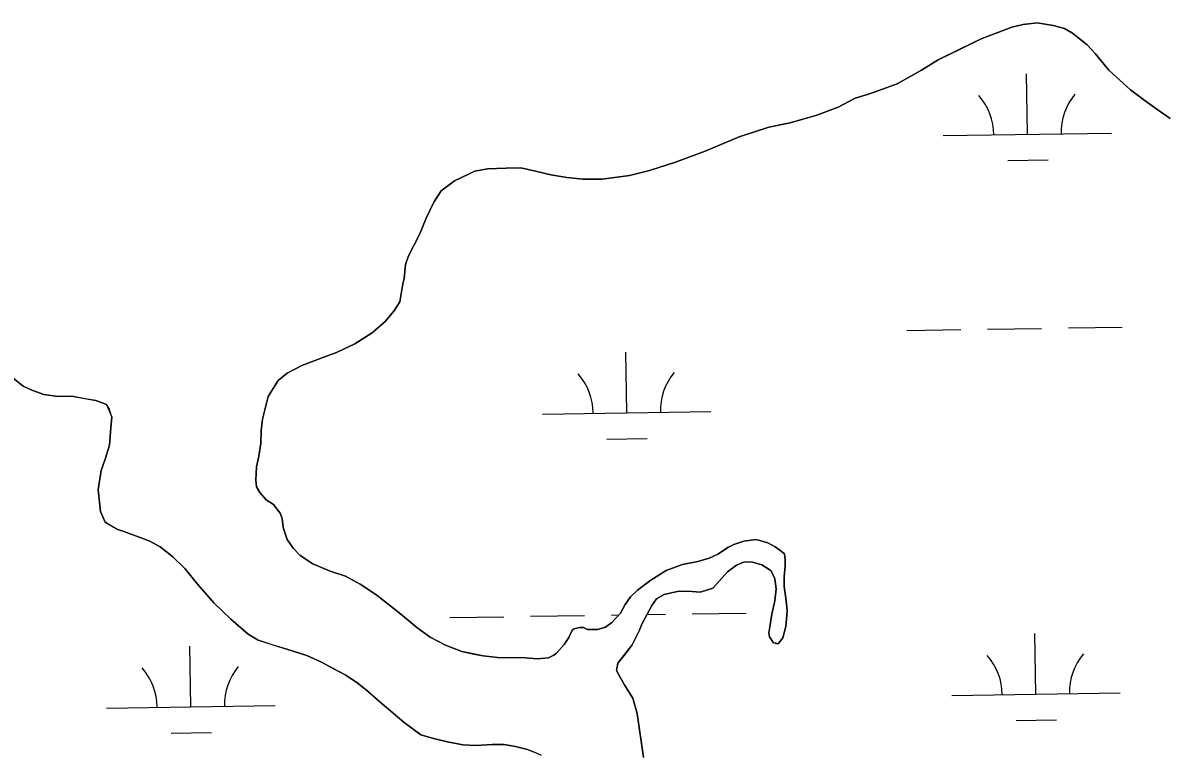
# Model space of a CAD drawing. Extents: x 3807117 to 3845308, y 337856 to 363736.
# Drawn here: x 3830141 to 3830821, y 359587 to 360020 of the extents above; entities that cross this region are included whole.
import ezdxf

# ---------------------------------------------------------------- set-up
doc = ezdxf.new("R2010")
doc.units = 0
doc.layers.add('V-TOPO-SHOR', color=7, linetype='Continuous')
doc.layers.add('V-WETL-SWMP', color=7, linetype='Continuous')

msp = doc.modelspace()

# ---------------------------------------------------------------- linework, layer by layer
at = {"layer": 'V-TOPO-SHOR'}
for points in [[(3830822.59, 359963.37), (3830816.21, 359968.05), (3830807.83, 359973.89), (3830799.05, 359980.52), (3830786.25, 359992.24), (3830778.22, 360002.05), (3830773.42, 360007.14), (3830764.63, 360014.16), (3830759.85, 360016.88), (3830753.1, 360018.78), (3830743.59, 360020.26), (3830735.29, 360019.37), (3830728.58, 360017.71), (3830718.72, 360014.04), (3830710.45, 360010.78), (3830697.85, 360004.7), (3830684.87, 359998.22), (3830675.04, 359992.17), (3830660.49, 359984.09), (3830651.82, 359980.83), (3830643.54, 359977.96), (3830635.66, 359975.5), (3830625.43, 359970.24), (3830612.81, 359965.35), (3830597.04, 359960.82), (3830584.4, 359958.3), (3830566.66, 359952.56), (3830546.57, 359944.02), (3830528.83, 359937.49), (3830513.46, 359932.56), (3830501.62, 359929.66), (3830485.42, 359927.49), (3830473.94, 359927.36), (3830464.43, 359928.45), (3830454.92, 359929.92), (3830445.79, 359932.19), (3830437.06, 359934.07), (3830428.35, 359933.97), (3830417.28, 359933.45), (3830409.77, 359932.18), (3830397.57, 359926.5), (3830389.72, 359920.47), (3830385.44, 359913.7), (3830380.8, 359904.15), (3830376.95, 359894.61), (3830370.37, 359881.87), (3830368.45, 359876.7), (3830367.75, 359868.38), (3830367, 359865.21), (3830365.14, 359854.5), (3830361.64, 359848.92), (3830356.56, 359842.93), (3830348.73, 359836.11), (3830338.51, 359829.66), (3830327.49, 359824.39), (3830318.42, 359821.12), (3830307, 359816.64), (3830298.34, 359812.19), (3830292.85, 359807.78), (3830287.02, 359798.21)], [(3830192.59, 359791.15), (3830190.99, 359793.51), (3830184.64, 359795.8), (3830178.31, 359796.92), (3830170.39, 359798.41), (3830162.09, 359798.32), (3830153.78, 359799.41), (3830146.64, 359802.09), (3830141.48, 359804.4), (3830135.5, 359809.08)], [(3830287.02, 359798.21), (3830283.61, 359784.72), (3830282.9, 359777.98), (3830282.59, 359770.46), (3830281.48, 359762.92), (3830279.97, 359756.58), (3830279.67, 359748.66), (3830280.11, 359744.7), (3830282.13, 359741.17), (3830285.74, 359736.85), (3830290.12, 359734.13), (3830294.14, 359729.03), (3830295.36, 359725.88), (3830295.82, 359720.35), (3830298.27, 359713.25), (3830301.89, 359708.15), (3830305.9, 359703.84), (3830313.48, 359698.78), (3830323.81, 359694.54), (3830332.95, 359691.48)], [(3830237.53, 359696.05), (3830230.33, 359703.08), (3830222.76, 359708.92), (3830216.8, 359712.41), (3830207.28, 359715.86), (3830201.32, 359718.16), (3830197.75, 359719.31), (3830192.19, 359722.4), (3830190.2, 359723.57), (3830187.36, 359729.85), (3830186.92, 359733.8), (3830186.03, 359742.88), (3830187.88, 359754.36), (3830190.17, 359761.1), (3830192.84, 359769.43), (3830193.51, 359779.71), (3830194.23, 359786.04), (3830192.59, 359791.15)], [(3830332.95, 359691.48), (3830341.71, 359686.83), (3830350.88, 359680.6), (3830360.06, 359673.58), (3830366.85, 359668.12), (3830375.24, 359661.09), (3830383.23, 359655.24), (3830392.38, 359650.6), (3830401.92, 359646.75), (3830409.06, 359645.25), (3830414.62, 359644.12), (3830424.92, 359643.05), (3830437.19, 359643.19), (3830446.69, 359642.51), (3830453.41, 359642.98), (3830456.56, 359644.6), (3830458.13, 359645.8), (3830462.82, 359651), (3830465.55, 359654.99), (3830467.48, 359659.36), (3830468.66, 359660.17), (3830471.81, 359660.99), (3830474.18, 359661.02), (3830476.57, 359659.86), (3830482.51, 359659.93), (3830487.24, 359661.17), (3830491.17, 359663.98), (3830496.25, 359669.58), (3830498.96, 359674.76), (3830502.08, 359679.15), (3830506.39, 359683.16), (3830514.23, 359689.18), (3830523.27, 359694.82), (3830533.12, 359698.5), (3830542.21, 359700.18), (3830548.91, 359702.24), (3830554.03, 359704.67), (3830560.32, 359708.7), (3830563.46, 359710.32), (3830569.38, 359712.36), (3830576.89, 359713.24), (3830583.64, 359711.34), (3830588.02, 359709.01), (3830590.81, 359707.06), (3830593.6, 359704.72), (3830594.04, 359701.16), (3830594.08, 359697.6), (3830593.36, 359691.26), (3830593.43, 359685.33), (3830594.71, 359677.03), (3830595.18, 359670.71), (3830594.49, 359661.59), (3830592.59, 359654.84), (3830589.86, 359651.25), (3830588.27, 359651.63), (3830587.08, 359652.01), (3830584.66, 359655.55), (3830584.24, 359657.91), (3830584.99, 359661.49), (3830586.09, 359669.02), (3830587.98, 359676.95), (3830588.69, 359684.09), (3830587.84, 359690.01), (3830585.8, 359694.74), (3830580.22, 359698.24), (3830574.67, 359699.76), (3830569.91, 359700.1), (3830565.19, 359698.07), (3830559.69, 359694.05), (3830555, 359688.85), (3830551.09, 359684.45), (3830543.6, 359681.99), (3830538.85, 359682.33), (3830530.93, 359682.64), (3830522.25, 359680.56), (3830517.52, 359678.13), (3830514.8, 359674.15), (3830508.99, 359663), (3830507.45, 359659.42), (3830503.19, 359650.66), (3830498.12, 359644.28), (3830494.61, 359639.88), (3830493.87, 359635.52), (3830496.29, 359631.19), (3830498.72, 359626.47), (3830503.55, 359619.01), (3830506.03, 359609.93), (3830509.89, 359583.86)], [(3830449.37, 359585.06), (3830445, 359586.98), (3830441.03, 359588.52), (3830433.9, 359590.41), (3830427.17, 359591.52), (3830420.06, 359591.44), (3830410.58, 359590.94), (3830402.67, 359591.25), (3830393.57, 359593.12), (3830385.25, 359595), (3830377.71, 359597.29), (3830367.76, 359604.68), (3830359.78, 359611.31), (3830353.4, 359616.76), (3830345.41, 359623.79), (3830339.83, 359628.07), (3830333.06, 359632.73), (3830325.51, 359636.6), (3830318.75, 359640.47), (3830310.02, 359644.32), (3830298.12, 359648.14), (3830290.59, 359650.43), (3830281.07, 359653.48), (3830275.11, 359656.97), (3830264.73, 359665.94), (3830254.75, 359675.7), (3830245.14, 359686.65), (3830237.53, 359696.05)]]:
    msp.add_lwpolyline(points, dxfattribs=at)
at = {"layer": 'V-WETL-SWMP'}
for p, q in [((3830718.72, 360014.04), (3830728.58, 360017.71)), ((3830728.58, 360017.71), (3830735.29, 360019.37)), ((3830735.29, 360019.37), (3830743.59, 360020.26)), ((3830743.59, 360020.26), (3830753.1, 360018.78)), ((3830753.1, 360018.78), (3830759.85, 360016.88)), ((3830759.85, 360016.88), (3830764.63, 360014.16)), ((3830764.63, 360014.16), (3830773.42, 360007.14)), ((3830697.86, 360004.7), (3830710.45, 360010.78)), ((3830710.45, 360010.78), (3830718.72, 360014.04)), ((3830684.87, 359998.22), (3830697.86, 360004.7)), ((3830773.42, 360007.14), (3830778.22, 360002.05)), ((3830778.22, 360002.05), (3830786.25, 359992.24)), ((3830675.04, 359992.17), (3830684.87, 359998.22)), ((3830660.49, 359984.09), (3830675.04, 359992.17)), ((3830737.93, 359954.06), (3830737.39, 359990.05)), ((3830786.25, 359992.24), (3830799.05, 359980.52)), ((3830643.54, 359977.96), (3830651.82, 359980.83)), ((3830651.82, 359980.83), (3830660.49, 359984.09)), ((3830799.05, 359980.52), (3830807.83, 359973.89)), ((3830625.43, 359970.24), (3830635.66, 359975.5)), ((3830635.66, 359975.5), (3830643.54, 359977.96)), ((3830807.83, 359973.89), (3830816.21, 359968.05)), ((3830612.82, 359965.35), (3830625.43, 359970.24)), ((3830816.21, 359968.05), (3830822.59, 359963.37)), ((3830584.4, 359958.3), (3830597.04, 359960.82)), ((3830597.04, 359960.82), (3830612.82, 359965.35)), ((3830566.66, 359952.56), (3830584.4, 359958.3)), ((3830687.93, 359953.31), (3830787.92, 359954.81)), ((3830546.57, 359944.02), (3830566.66, 359952.56)), ((3830528.84, 359937.48), (3830546.57, 359944.02)), ((3830409.77, 359932.18), (3830417.28, 359933.45)), ((3830417.28, 359933.45), (3830428.35, 359933.97)), ((3830428.35, 359933.97), (3830437.06, 359934.07)), ((3830437.06, 359934.07), (3830445.79, 359932.19)), ((3830501.62, 359929.66), (3830513.46, 359932.56)), ((3830513.46, 359932.56), (3830528.84, 359937.48)), ((3830726.16, 359938.45), (3830750.16, 359938.81)), ((3830389.72, 359920.47), (3830397.57, 359926.5)), ((3830397.57, 359926.5), (3830409.77, 359932.18)), ((3830445.79, 359932.19), (3830454.91, 359929.92)), ((3830454.91, 359929.92), (3830464.43, 359928.44)), ((3830464.43, 359928.44), (3830473.94, 359927.36)), ((3830473.94, 359927.36), (3830485.42, 359927.49)), ((3830485.42, 359927.49), (3830501.62, 359929.66)), ((3830385.44, 359913.7), (3830389.72, 359920.47)), ((3830380.8, 359904.15), (3830385.44, 359913.7)), ((3830376.95, 359894.61), (3830380.8, 359904.15)), ((3830370.37, 359881.87), (3830376.95, 359894.61)), ((3830368.45, 359876.7), (3830370.37, 359881.87)), ((3830367.75, 359868.38), (3830368.45, 359876.7)), ((3830365.14, 359854.5), (3830367, 359865.21)), ((3830367, 359865.21), (3830367.75, 359868.38)), ((3830361.64, 359848.92), (3830365.14, 359854.5)), ((3830356.56, 359842.93), (3830361.64, 359848.92)), ((3830348.73, 359836.11), (3830356.56, 359842.93)), ((3830666.26, 359837.54), (3830698.25, 359838.02)), ((3830714.25, 359838.26), (3830746.25, 359838.74)), ((3830762.25, 359838.98), (3830794.24, 359839.46)), ((3830338.51, 359829.66), (3830348.73, 359836.11)), ((3830318.42, 359821.12), (3830327.49, 359824.39)), ((3830327.49, 359824.39), (3830338.51, 359829.66)), ((3830499.91, 359788.61), (3830499.37, 359824.61)), ((3830307, 359816.64), (3830318.42, 359821.12)), ((3830292.85, 359807.77), (3830298.34, 359812.19)), ((3830298.34, 359812.19), (3830307, 359816.64)), ((3830135.5, 359809.08), (3830141.48, 359804.4)), ((3830141.48, 359804.4), (3830146.64, 359802.09)), ((3830287.02, 359798.21), (3830292.85, 359807.77)), ((3830146.64, 359802.09), (3830153.78, 359799.41)), ((3830153.78, 359799.41), (3830162.09, 359798.31)), ((3830162.09, 359798.31), (3830170.39, 359798.41)), ((3830170.39, 359798.41), (3830184.64, 359795.8)), ((3830283.61, 359784.72), (3830287.02, 359798.21)), ((3830184.64, 359795.8), (3830190.99, 359793.51)), ((3830190.99, 359793.51), (3830194.23, 359786.04)), ((3830194.23, 359786.04), (3830193.52, 359779.71)), ((3830282.9, 359777.98), (3830283.61, 359784.72)), ((3830449.91, 359787.86), (3830549.9, 359789.36)), ((3830193.52, 359779.71), (3830192.84, 359769.43)), ((3830282.59, 359770.46), (3830282.9, 359777.98)), ((3830281.48, 359762.92), (3830282.59, 359770.46)), ((3830488.14, 359773), (3830512.14, 359773.36)), ((3830192.84, 359769.43), (3830190.17, 359761.1)), ((3830279.97, 359756.58), (3830281.48, 359762.92)), ((3830190.17, 359761.1), (3830187.88, 359754.36)), ((3830279.67, 359748.66), (3830279.97, 359756.58)), ((3830187.88, 359754.36), (3830186.03, 359742.88)), ((3830186.03, 359742.88), (3830187.36, 359729.85)), ((3830280.11, 359744.7), (3830279.67, 359748.66)), ((3830282.13, 359741.17), (3830280.11, 359744.7)), ((3830285.74, 359736.85), (3830282.13, 359741.17)), ((3830290.12, 359734.13), (3830285.74, 359736.85)), ((3830187.36, 359729.85), (3830190.2, 359723.57)), ((3830294.14, 359729.03), (3830290.12, 359734.13)), ((3830295.36, 359725.88), (3830294.14, 359729.03)), ((3830190.2, 359723.57), (3830197.76, 359719.31)), ((3830295.82, 359720.35), (3830295.36, 359725.88)), ((3830197.76, 359719.31), (3830201.32, 359718.16)), ((3830201.32, 359718.16), (3830207.28, 359715.86)), ((3830207.28, 359715.86), (3830216.8, 359712.41)), ((3830298.27, 359713.25), (3830295.82, 359720.35)), ((3830216.8, 359712.41), (3830222.76, 359708.92)), ((3830222.76, 359708.92), (3830230.34, 359703.08)), ((3830301.89, 359708.15), (3830298.27, 359713.25)), ((3830560.32, 359708.7), (3830554.03, 359704.67)), ((3830563.46, 359710.32), (3830560.32, 359708.7)), ((3830569.38, 359712.36), (3830563.46, 359710.32)), ((3830576.89, 359713.24), (3830569.38, 359712.36)), ((3830583.64, 359711.34), (3830576.89, 359713.24)), ((3830588.02, 359709.01), (3830583.64, 359711.34)), ((3830590.81, 359707.06), (3830588.02, 359709.01)), ((3830230.34, 359703.08), (3830237.53, 359696.05)), ((3830305.9, 359703.84), (3830301.89, 359708.15)), ((3830313.48, 359698.78), (3830305.9, 359703.84)), ((3830548.91, 359702.24), (3830542.21, 359700.18)), ((3830554.03, 359704.67), (3830548.91, 359702.24)), ((3830593.61, 359704.72), (3830590.81, 359707.06)), ((3830594.04, 359701.16), (3830593.61, 359704.72)), ((3830237.53, 359696.05), (3830245.14, 359686.65)), ((3830323.81, 359694.54), (3830313.48, 359698.78)), ((3830523.27, 359694.82), (3830514.23, 359689.18)), ((3830533.12, 359698.5), (3830523.27, 359694.82)), ((3830542.21, 359700.18), (3830533.12, 359698.5)), ((3830559.69, 359694.05), (3830565.19, 359698.07)), ((3830565.19, 359698.07), (3830569.91, 359700.1)), ((3830569.91, 359700.1), (3830574.67, 359699.76)), ((3830574.67, 359699.76), (3830580.22, 359698.24)), ((3830580.22, 359698.24), (3830585.8, 359694.74)), ((3830585.8, 359694.74), (3830587.84, 359690.01)), ((3830593.36, 359691.26), (3830594.08, 359697.6)), ((3830594.08, 359697.6), (3830594.04, 359701.16)), ((3830332.95, 359691.48), (3830323.81, 359694.54)), ((3830341.71, 359686.83), (3830332.95, 359691.48)), ((3830514.23, 359689.18), (3830506.39, 359683.15)), ((3830551.09, 359684.45), (3830559.69, 359694.05)), ((3830587.84, 359690.01), (3830588.69, 359684.09)), ((3830593.43, 359685.33), (3830593.36, 359691.26)), ((3830245.14, 359686.65), (3830254.75, 359675.7)), ((3830350.88, 359680.6), (3830341.71, 359686.83)), ((3830506.39, 359683.15), (3830502.08, 359679.15)), ((3830522.25, 359680.56), (3830530.93, 359682.64)), ((3830530.93, 359682.64), (3830538.85, 359682.33)), ((3830538.85, 359682.33), (3830543.6, 359681.99)), ((3830543.6, 359681.99), (3830551.09, 359684.45)), ((3830588.69, 359684.09), (3830587.98, 359676.95)), ((3830594.71, 359677.03), (3830593.43, 359685.33)), ((3830254.75, 359675.7), (3830264.73, 359665.94)), ((3830360.06, 359673.58), (3830350.88, 359680.6)), ((3830498.96, 359674.76), (3830496.25, 359669.58)), ((3830502.08, 359679.15), (3830498.96, 359674.76)), ((3830514.8, 359674.15), (3830517.53, 359678.13)), ((3830517.53, 359678.13), (3830522.25, 359680.56)), ((3830587.98, 359676.95), (3830586.09, 359669.02)), ((3830595.18, 359670.7), (3830594.71, 359677.03)), ((3830366.85, 359668.12), (3830360.06, 359673.58)), ((3830375.24, 359661.09), (3830366.85, 359668.12)), ((3830442.87, 359667.67), (3830474.86, 359668.15)), ((3830490.86, 359668.39), (3830495.23, 359668.46)), ((3830496.25, 359669.58), (3830491.17, 359663.98)), ((3830508.99, 359663), (3830514.8, 359674.15)), ((3830511.96, 359668.71), (3830522.86, 359668.87)), ((3830538.86, 359669.11), (3830570.85, 359669.59)), ((3830586.09, 359669.02), (3830584.99, 359661.49)), ((3830594.49, 359661.59), (3830595.18, 359670.7)), ((3830264.73, 359665.94), (3830275.11, 359656.97)), ((3830383.23, 359655.24), (3830375.24, 359661.09)), ((3830394.87, 359666.95), (3830426.87, 359667.43)), ((3830471.81, 359661), (3830468.65, 359660.17)), ((3830474.19, 359661.02), (3830471.81, 359661)), ((3830476.57, 359659.86), (3830474.19, 359661.02)), ((3830487.24, 359661.17), (3830482.51, 359659.93)), ((3830491.17, 359663.98), (3830487.24, 359661.17)), ((3830507.45, 359659.42), (3830508.99, 359663)), ((3830584.99, 359661.49), (3830584.24, 359657.91)), ((3830592.59, 359654.84), (3830594.49, 359661.59)), ((3830275.11, 359656.97), (3830281.07, 359653.48)), ((3830392.38, 359650.6), (3830383.23, 359655.24)), ((3830465.55, 359654.99), (3830462.82, 359651)), ((3830467.48, 359659.36), (3830465.55, 359654.99)), ((3830468.65, 359660.17), (3830467.48, 359659.36)), ((3830482.51, 359659.93), (3830476.57, 359659.86)), ((3830503.19, 359650.67), (3830507.45, 359659.42)), ((3830584.24, 359657.91), (3830584.66, 359655.55)), ((3830584.66, 359655.55), (3830587.08, 359652.01)), ((3830589.86, 359651.25), (3830592.59, 359654.84)), ((3830742.91, 359621.42), (3830742.37, 359657.42)), ((3830241.06, 359613.9), (3830240.52, 359649.9)), ((3830281.07, 359653.48), (3830310.02, 359644.32)), ((3830401.92, 359646.75), (3830392.38, 359650.6)), ((3830462.82, 359651), (3830458.13, 359645.8)), ((3830494.61, 359639.88), (3830503.19, 359650.67)), ((3830587.08, 359652.01), (3830589.86, 359651.25)), ((3830310.02, 359644.32), (3830318.75, 359640.47)), ((3830318.75, 359640.47), (3830325.51, 359636.6)), ((3830414.62, 359644.12), (3830401.92, 359646.75)), ((3830424.92, 359643.05), (3830414.62, 359644.12)), ((3830437.19, 359643.19), (3830424.92, 359643.05)), ((3830446.69, 359642.51), (3830437.19, 359643.19)), ((3830453.41, 359642.98), (3830446.69, 359642.51)), ((3830456.56, 359644.6), (3830453.41, 359642.98)), ((3830458.13, 359645.8), (3830456.56, 359644.6)), ((3830325.51, 359636.6), (3830333.07, 359632.73)), ((3830493.87, 359635.52), (3830494.61, 359639.88)), ((3830496.29, 359631.19), (3830493.87, 359635.52)), ((3830333.07, 359632.73), (3830339.83, 359628.07)), ((3830339.83, 359628.07), (3830345.41, 359623.79)), ((3830498.72, 359626.47), (3830496.29, 359631.19)), ((3830345.41, 359623.79), (3830353.4, 359616.76)), ((3830503.55, 359619.01), (3830498.72, 359626.47)), ((3830692.92, 359620.67), (3830792.91, 359622.17)), ((3830191.06, 359613.15), (3830291.05, 359614.65)), ((3830353.4, 359616.76), (3830359.78, 359611.31)), ((3830506.03, 359609.93), (3830503.55, 359619.01)), ((3830359.78, 359611.31), (3830367.76, 359604.68)), ((3830509.89, 359583.86), (3830506.03, 359609.93)), ((3830367.76, 359604.68), (3830377.72, 359597.29)), ((3830731.14, 359605.81), (3830755.14, 359606.17)), ((3830229.29, 359598.29), (3830253.29, 359598.65)), ((3830377.72, 359597.29), (3830385.25, 359595)), ((3830385.25, 359595), (3830393.57, 359593.12)), ((3830393.57, 359593.12), (3830402.68, 359591.25)), ((3830402.68, 359591.25), (3830410.58, 359590.94)), ((3830410.58, 359590.94), (3830420.06, 359591.44)), ((3830420.06, 359591.44), (3830427.17, 359591.52)), ((3830427.17, 359591.52), (3830433.9, 359590.41)), ((3830433.9, 359590.41), (3830441.03, 359588.52)), ((3830441.03, 359588.52), (3830445, 359586.98))]:
    msp.add_line(p, q, dxfattribs=at)
for centre, start, end in [((3830682.68, 359953.71), 0.08653, 41.63019), ((3830793.16, 359955.36), 140.08653, 181.63019), ((3830444.66, 359788.26), 0.08653, 41.63019), ((3830555.14, 359789.91), 140.08653, 181.63019), ((3830687.67, 359621.07), 0.08653, 41.63019), ((3830798.14, 359622.72), 140.08653, 181.63019), ((3830185.82, 359613.55), 0.08653, 41.63019), ((3830296.29, 359615.2), 140.08653, 181.63019)]:
    msp.add_arc(centre, 35.25, start, end, dxfattribs=at)

doc.saveas('drawing.dxf')
